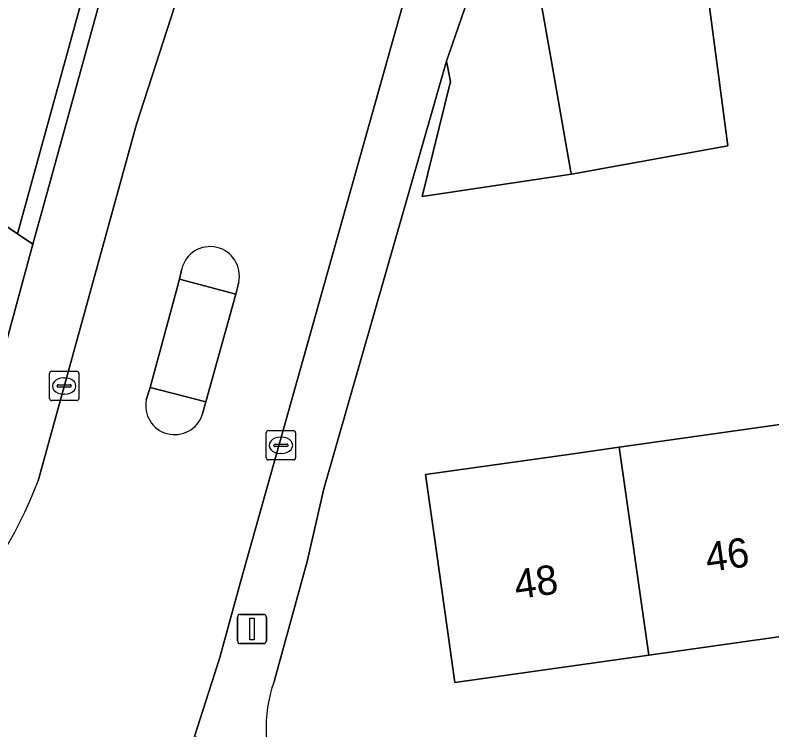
# Model space of a CAD drawing. Extents: x 163008 to 163854, y 382777 to 383982.
# Drawn here: x 163127.03 to 163152.84, y 383782.19 to 383806.57 of the extents above; entities that cross this region are included whole.
import ezdxf

# ---------------------------------------------------------------- set-up
doc = ezdxf.new("R2010")
doc.units = 0
for name, color, linetype in [('IMGEO_Groenvoorziening', 7, 'Continuous'), ('IMGEO_Haag', 7, 'Continuous'), ('IMGEO_Kolk', 7, 'Continuous'), ('IMGEO_Lichtmast', 7, 'Continuous'), ('IMGEO_Muur', 7, 'Continuous'), ('IMGEO_Pand', 7, 'Continuous'), ('IMGEO_Pand_nummerreeks', 7, 'Continuous'), ('IMGEO_Rijbaan_lokaal_gesloten', 7, 'Continuous'), ('IMGEO_Terreindeel_zand', 7, 'Continuous'), ('IMGEO_Verkeerseiland_gesloten', 7, 'Continuous'), ('IMGEO_Voetpad_gesloten', 7, 'Continuous'), ('IMGEO_Voetpad_open', 7, 'Continuous')]:
    doc.layers.add(name, color=color, linetype=linetype)

msp = doc.modelspace()

# ---------------------------------------------------------------- linework, layer by layer
at = {"layer": 'IMGEO_Groenvoorziening'}
for points in [[(163092.157, 383895.608), (163084.372, 383886.793), (163082.541, 383885.534), (163084.876, 383881.1), (163086.118, 383877.989), (163087.829, 383872.409), (163088.44, 383869.28), (163092.069, 383851.423), (163094.059, 383838.222), (163096.364, 383830.134), (163100.848, 383817.807), (163121.342, 383804.817), (163124.091, 383801.169), (163124.731, 383800.733), (163127.108, 383799.113), (163138.66, 383841.082), (163139.242, 383840.936), (163142.066, 383851.198), (163122.803, 383856.434), (163130.777, 383885.495)], [(163126.5, 383794.642), (163127.632, 383798.756), (163127.108, 383799.113), (163124.731, 383800.733), (163123.167, 383796.358), (163121.363, 383792.787), (163119.165, 383790.589), (163115.438, 383788.901), (163110.887, 383789.372), (163106.925, 383791.923), (163104.257, 383795.298), (163102.295, 383799.144), (163098.801, 383798.82), (163099.753, 383795.659), (163101.202, 383792.515), (163102.341, 383790.762)]]:
    msp.add_lwpolyline(points, dxfattribs=at)
msp.add_lwpolyline([(163128.142, 383800.608), (163139.242, 383840.936), (163138.66, 383841.082), (163127.108, 383799.113), (163127.632, 383798.756)], close=True, dxfattribs=at)
at = {"layer": 'IMGEO_Haag'}
msp.add_lwpolyline([(163128.142, 383800.608), (163139.242, 383840.936), (163138.66, 383841.082), (163127.108, 383799.113), (163127.632, 383798.756)], close=True, dxfattribs=at)
at = {"layer": 'IMGEO_Kolk'}
for p, q in [((163128.2, 383793.498), (163128.2, 383794.35)), ((163128.275, 383794.424), (163129.127, 383794.424)), ((163129.201, 383794.35), (163129.201, 383793.498)), ((163128.502, 383793.967), (163128.9, 383793.967)), ((163128.688, 383794.204), (163128.713, 383794.204)), ((163128.459, 383793.918), (163128.459, 383793.93)), ((163128.897, 383793.881), (163128.499, 383793.881)), ((163128.943, 383793.93), (163128.943, 383793.918)), ((163128.711, 383793.644), (163128.686, 383793.644)), ((163129.127, 383793.424), (163128.275, 383793.424)), ((163135.667, 383792.399), (163136.519, 383792.399)), ((163135.592, 383791.473), (163135.592, 383792.325)), ((163136.08, 383792.179), (163136.105, 383792.179)), ((163136.593, 383792.325), (163136.593, 383791.473)), ((163135.851, 383791.893), (163135.851, 383791.905)), ((163135.894, 383791.942), (163136.292, 383791.942)), ((163136.335, 383791.905), (163136.335, 383791.893)), ((163136.289, 383791.856), (163135.891, 383791.856)), ((163136.519, 383791.399), (163135.667, 383791.399)), ((163136.103, 383791.619), (163136.078, 383791.619))]:
    msp.add_line(p, q, dxfattribs=at)
for points in [[(163128.2, 383793.498), (163128.2, 383794.35)], [(163128.275, 383794.424), (163129.127, 383794.424)], [(163129.201, 383794.35), (163129.201, 383793.498)], [(163129.127, 383793.424), (163128.275, 383793.424)], [(163135.667, 383792.399), (163136.519, 383792.399)], [(163135.592, 383791.473), (163135.592, 383792.325)], [(163136.593, 383792.325), (163136.593, 383791.473)], [(163136.519, 383791.399), (163135.667, 383791.399)]]:
    msp.add_lwpolyline(points, dxfattribs=at)
for centre, radius, start, end in [((163128.277, 383794.348), 0.0765, 91.552, 178.448), ((163128.277, 383794.348), 0.0765, 91.552, 178.448), ((163129.125, 383794.348), 0.0765, 1.552, 88.448), ((163129.125, 383794.348), 0.0765, 1.552, 88.448), ((163128.499, 383793.927), 0.0403, 85.8775, 175.7526), ((163128.904, 383793.929), 0.0386, 1.7309, 96.639), ((163128.496, 383793.917), 0.0366, 178.938, 274.7102), ((163128.9, 383793.924), 0.043, 264.8664, 352.4533), ((163128.277, 383793.5), 0.0765, 181.552, 268.448), ((163128.277, 383793.5), 0.0765, 181.552, 268.448), ((163129.125, 383793.5), 0.0765, 271.552, 358.448), ((163129.125, 383793.5), 0.0765, 271.552, 358.448), ((163135.669, 383792.323), 0.0765, 91.552, 178.448), ((163135.669, 383792.323), 0.0765, 91.552, 178.448), ((163136.517, 383792.323), 0.0765, 1.552, 88.448), ((163136.517, 383792.323), 0.0765, 1.552, 88.448), ((163135.891, 383791.902), 0.0403, 85.8775, 175.7526), ((163135.888, 383791.892), 0.0366, 178.938, 274.7102), ((163136.292, 383791.899), 0.043, 264.8664, 352.4533), ((163136.296, 383791.904), 0.0386, 1.7309, 96.639), ((163135.669, 383791.475), 0.0765, 181.552, 268.448), ((163135.669, 383791.475), 0.0765, 181.552, 268.448), ((163136.517, 383791.475), 0.0765, 271.552, 358.448), ((163136.517, 383791.475), 0.0765, 271.552, 358.448)]:
    msp.add_arc(centre, radius, start, end, dxfattribs=at)
for centre, major_axis, ratio, start_param, end_param in [((163128.687, 383793.924), (-0.387, 0.002), 0.722429, 4.712389, 7.853982), ((163128.712, 383793.924), (-0.39, 0.002), 0.717154, 1.570796, 4.712389), ((163136.079, 383791.899), (-0.387, 0.002), 0.722429, 4.712389, 7.853982), ((163136.104, 383791.899), (-0.39, 0.002), 0.717154, 1.570796, 4.712389)]:
    msp.add_ellipse(centre, major_axis=major_axis, ratio=ratio, start_param=start_param, end_param=end_param, dxfattribs=at)
at = {"layer": 'IMGEO_Lichtmast'}
for p, q in [((163134.61, 383785.233), (163134.61, 383786.033)), ((163134.61, 383786.033), (163134.61, 383785.233)), ((163134.71, 383786.133), (163135.5, 383786.133)), ((163135.5, 383786.133), (163134.71, 383786.133)), ((163135.6, 383786.033), (163135.6, 383785.233)), ((163135.6, 383785.233), (163135.6, 383786.033)), ((163135.5, 383785.133), (163134.71, 383785.133)), ((163134.71, 383785.133), (163135.5, 383785.133))]:
    msp.add_line(p, q, dxfattribs=at)
msp.add_lwpolyline([(163135.03, 383786.008), (163135.18, 383786.008), (163135.18, 383785.258), (163135.03, 383785.258), (163135.03, 383786.008)], dxfattribs=at)
for centre, start, end in [((163134.71, 383786.033), 90, 180), ((163134.71, 383786.033), 90, 180), ((163135.5, 383786.033), 0, 90), ((163135.5, 383786.033), 360, 90), ((163134.71, 383785.233), 180, 270), ((163134.71, 383785.233), 180, 270), ((163135.5, 383785.233), 270, 0), ((163135.5, 383785.233), 270, 0)]:
    msp.add_arc(centre, 0.1, start, end, dxfattribs=at)
at = {"layer": 'IMGEO_Muur'}
msp.add_lwpolyline([(163137.562, 383790.409), (163141.745, 383805.003)], dxfattribs=at)
at = {"layer": 'IMGEO_Pand'}
for points in [[(163150.142, 383808.865), (163149.251, 383808.69), (163148.466, 383808.536), (163144.827, 383807.823), (163145.324, 383804.987), (163145.974, 383801.287), (163146.002, 383801.146), (163151.338, 383802.121), (163150.442, 383808.924)], [(163145.324, 383804.987), (163144.827, 383807.823), (163144.666, 383807.792), (163142.559, 383807.379), (163141.745, 383805.003), (163141.88, 383804.312), (163140.915, 383800.391), (163146.002, 383801.146), (163145.974, 383801.287)], [(163147.635, 383791.835), (163148.641, 383784.742), (163155.08, 383785.655), (163154.074, 383792.747)], [(163147.635, 383791.835), (163145.977, 383791.6), (163141.026, 383790.899), (163141.318, 383788.836), (163142.03, 383783.806), (163148.641, 383784.742)]]:
    msp.add_lwpolyline(points, close=True, dxfattribs=at)
at = {"layer": 'IMGEO_Rijbaan_lokaal_gesloten'}
for points in [[(163155.217, 383887.463), (163137.899, 383824.53), (163135.361, 383815.823), (163131.164, 383802.854), (163127.809, 383790.691)], [(163133.142, 383781.963), (163134.009, 383784.656), (163134.705, 383787.199), (163140.456, 383807.668), (163146.333, 383828.404), (163148.967, 383836.844), (163154.646, 383851.944), (163162.118, 383868.591), (163167.391, 383880.325)], [(163131.501, 383793.454), (163131.636, 383793.873), (163132.633, 383797.564), (163132.71, 383797.916)], [(163134.652, 383797.464), (163134.554, 383797.05), (163133.53, 383793.387), (163133.411, 383792.943)]]:
    msp.add_lwpolyline(points, dxfattribs=at)
for centre, radius, start, end in [((163133.679, 383797.68), 0.997, 347.4865, 166.3089), ((163132.47, 383793.253), 0.99, 168.267, 341.7768), ((163114.85, 383795.491), 13.819, 288.9496, 339.6747)]:
    msp.add_arc(centre, radius, start, end, dxfattribs=at)
at = {"layer": 'IMGEO_Terreindeel_zand'}
msp.add_lwpolyline([(163150.442, 383808.924), (163151.338, 383802.121), (163146.002, 383801.146), (163140.915, 383800.391), (163141.88, 383804.312), (163141.745, 383805.003), (163137.562, 383790.409), (163136.985, 383787.932), (163135.859, 383783.843)], dxfattribs=at)
msp.add_lwpolyline([(163167.124, 383794.595), (163167.427, 383792.454), (163168.129, 383787.503), (163161.518, 383786.567), (163155.08, 383785.655), (163148.641, 383784.742), (163142.03, 383783.806), (163141.318, 383788.836), (163141.026, 383790.899), (163145.977, 383791.6), (163147.635, 383791.835), (163154.074, 383792.747), (163153.597, 383796.105), (163156.834, 383796.564), (163157.311, 383793.205), (163160.513, 383793.659)], close=True, dxfattribs=at)
msp.add_arc((163140.338, 383782.259), 4.751, 160.5188, 246.1231, dxfattribs=at)
at = {"layer": 'IMGEO_Verkeerseiland_gesloten'}
for points in [[(163132.71, 383797.916), (163132.633, 383797.564), (163134.554, 383797.05), (163134.652, 383797.464)], [(163133.411, 383792.943), (163133.53, 383793.387), (163131.636, 383793.873), (163131.501, 383793.454)]]:
    msp.add_lwpolyline(points, dxfattribs=at)
for centre, radius, start, end in [((163133.679, 383797.68), 0.997, 347.4865, 166.3089), ((163132.47, 383793.253), 0.99, 168.267, 341.7768)]:
    msp.add_arc(centre, radius, start, end, dxfattribs=at)
at = {"layer": 'IMGEO_Voetpad_gesloten'}
msp.add_lwpolyline([(163132.633, 383797.564), (163131.636, 383793.873), (163133.53, 383793.387), (163134.554, 383797.05)], close=True, dxfattribs=at)
at = {"layer": 'IMGEO_Voetpad_open'}
for points in [[(163127.809, 383790.691), (163131.164, 383802.854), (163135.361, 383815.823), (163137.899, 383824.53), (163155.217, 383887.463)], [(163151.963, 383887.155), (163150.057, 383880.23), (163149.402, 383877.851), (163146.893, 383868.734), (163145.186, 383862.532), (163142.742, 383853.653), (163142.066, 383851.198), (163139.242, 383840.936), (163128.142, 383800.608), (163127.632, 383798.756), (163126.5, 383794.642)], [(163135.859, 383783.843), (163136.985, 383787.932), (163137.562, 383790.409), (163141.745, 383805.003), (163142.559, 383807.379), (163144.666, 383807.792), (163146.867, 383815.997), (163147.386, 383817.897), (163150.198, 383827.472), (163152.825, 383835.531)], [(163140.456, 383807.668), (163134.705, 383787.199), (163134.009, 383784.656), (163133.142, 383781.963), (163134.363, 383781.603), (163137.139, 383776.91), (163138.415, 383777.914)]]:
    msp.add_lwpolyline(points, dxfattribs=at)
for centre, radius, start, end in [((163114.85, 383795.491), 13.819, 288.9496, 339.6747), ((163140.338, 383782.259), 4.751, 160.5188, 246.1231)]:
    msp.add_arc(centre, radius, start, end, dxfattribs=at)

# ---------------------------------------------------------------- texts
at = {"layer": 'IMGEO_Pand_nummerreeks'}
for s, p in [('46', (163150.645, 383787.572)), ('48', (163144.124, 383786.647))]:
    msp.add_text(s, height=1, rotation=8.0625, dxfattribs=at).set_placement(p)

doc.saveas('drawing.dxf')
